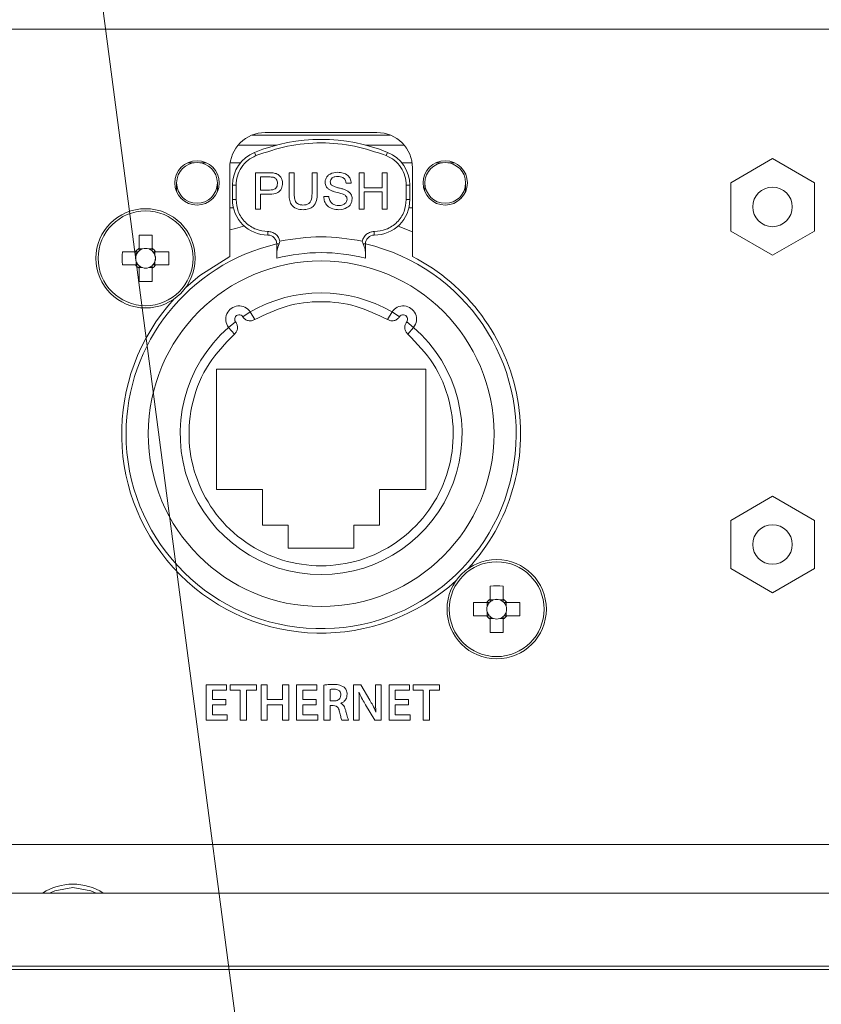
# Model space of a CAD drawing. Header units: millimetres. Extents: x 0 to 1118, y 0 to 864.
# Tile 285 of 390: x 858 to 869, y 390 to 404. Entities that reach past the tile are written whole.
import ezdxf

# ---------------------------------------------------------------- set-up
doc = ezdxf.new("R2010")
doc.units = ezdxf.units.MM
doc.styles.add('SLDTEXTSTYLE0', font='TXT', dxfattribs={"width": 0.605})
doc.dimstyles.new('SLDDIMSTYLE0', dxfattribs={"dimtxt": 3.175, "dimasz": 3.302, "dimexe": 0, "dimexo": 0.0625, "dimgap": 0.79375, "dimtad": 0, "dimtih": 1, "dimtoh": 1, "dimdec": 1, "dimlfac": 4, "dimrnd": 1e-09, "dimzin": 12, "dimdsep": 46, "dimtxsty": 'SLDTEXTSTYLE0', "dimsah": 1, "dimcen": 0.09, "dimadec": 0, "dimazin": 3, "dimtfac": 1, "dimtofl": 0, "dimtmove": 0, "dimatfit": 3, "dimfxl": 1, "dimfrac": 2, "dimtolj": 1, "dimtzin": 12, "dimarcsym": 0})

# ---------------------------------------------------------------- blocks, each defined once
blk = doc.blocks.new('_D_17')
at = {"color": 7, "linetype": 'Continuous', "lineweight": 0}
for p, q in [((900.769, 417.364), (739.354, 417.364)), ((740.954, 417.364), (740.954, 402.787)), ((740.954, 383.339), (740.954, 397.915)), ((785.651, 383.339), (739.354, 383.339))]:
    blk.add_line(p, q, dxfattribs=at)
for points in [[(740.954, 417.364), (740.446, 414.062), (741.462, 414.062)], [(740.954, 383.339), (741.462, 386.641), (740.446, 386.641)]]:
    blk.add_solid(points, dxfattribs=at)
at = {"color": 7, "linetype": 'Continuous', "lineweight": 0, "insert": (735.497, 402.008), "char_height": 3.175, "attachment_point": 1, "style": 'SLDTEXTSTYLE0'}
blk.add_mtext('136.1', dxfattribs=at)

msp = doc.modelspace()

# ---------------------------------------------------------------- linework, layer by layer
at = {"color": 7, "linetype": 'Continuous', "lineweight": 0}
msp.add_line((863.6514, 368.6663), (858.0199, 411.582), dxfattribs=at)
at = {"color": 7, "linetype": 'Continuous', "lineweight": 15}
for p, q in [((882.7219, 403.6756), (809.9719, 403.6756)), ((862.8844, 402.2181), (861.3094, 402.2181)), ((868.4607, 401.8494), (867.8707, 401.5088)), ((869.0507, 401.5088), (868.4607, 401.8494)), ((860.8094, 401.7181), (860.8094, 400.4686)), ((863.3844, 400.4686), (863.3844, 401.7181)), ((861.1714, 401.6495), (861.3601, 401.6495)), ((861.1714, 401.1359), (861.1714, 401.6495)), ((861.3665, 401.5903), (861.2438, 401.5903)), ((861.2438, 401.5903), (861.2438, 401.4059)), ((861.6455, 401.6495), (861.7179, 401.6495)), ((861.6455, 401.354), (861.6455, 401.6495)), ((861.7179, 401.6495), (861.7179, 401.3574)), ((861.9682, 401.6495), (862.0406, 401.6495)), ((861.9682, 401.3574), (861.9682, 401.6495)), ((862.0406, 401.6495), (862.0406, 401.354)), ((862.6333, 401.6495), (862.7058, 401.6495)), ((862.6333, 401.1359), (862.6333, 401.6495)), ((862.7058, 401.6495), (862.7058, 401.4388)), ((862.956, 401.6495), (863.0285, 401.6495)), ((862.956, 401.4388), (862.956, 401.6495)), ((863.0285, 401.6495), (863.0285, 401.1359)), ((860.0594, 401.5066), (860.0594, 401.3842)), ((860.6344, 401.3842), (860.6344, 401.5066)), ((860.8469, 401.2705), (860.8469, 401.4746)), ((862.5214, 401.5047), (862.4489, 401.5047)), ((862.7058, 401.4388), (862.956, 401.4388)), ((863.3469, 401.4746), (863.3469, 401.2705)), ((863.5594, 401.5066), (863.5594, 401.3842)), ((864.1344, 401.3842), (864.1344, 401.5066)), ((867.8707, 401.5088), (867.8707, 400.8275)), ((869.0507, 400.8275), (869.0507, 401.5088)), ((861.2438, 401.4059), (861.3677, 401.4059)), ((861.3696, 401.3466), (861.2438, 401.3466)), ((861.2438, 401.3466), (861.2438, 401.1359)), ((862.1328, 401.3137), (862.2053, 401.3137)), ((862.956, 401.3795), (862.7058, 401.3795)), ((862.7058, 401.3795), (862.7058, 401.1359)), ((862.956, 401.1359), (862.956, 401.3795)), ((860.8602, 401.1556), (860.8094, 401.1556)), ((863.3844, 401.1556), (863.3335, 401.1556)), ((861.2438, 401.1359), (861.1714, 401.1359)), ((862.7058, 401.1359), (862.6333, 401.1359)), ((863.0285, 401.1359), (862.956, 401.1359)), ((863.1814, 400.8989), (863.3844, 400.8156)), ((859.5294, 400.7697), (859.5294, 400.5843)), ((859.7144, 400.5843), (859.7144, 400.7697)), ((867.8707, 400.8275), (868.4607, 400.4869)), ((868.4607, 400.4869), (869.0507, 400.8275)), ((861.4719, 400.5316), (861.4719, 400.6455)), ((861.5169, 400.687), (861.5042, 400.6455)), ((862.6895, 400.6455), (862.6768, 400.687)), ((862.7219, 400.6455), (862.7219, 400.5316)), ((859.4807, 400.5356), (859.2953, 400.5356)), ((859.49, 400.5356), (859.49, 400.4871)), ((859.5779, 400.575), (859.5294, 400.575)), ((859.7144, 400.575), (859.6658, 400.575)), ((859.7537, 400.4871), (859.7537, 400.5356)), ((859.9484, 400.5356), (859.763, 400.5356)), ((859.2953, 400.3506), (859.4807, 400.3506)), ((859.49, 400.3992), (859.49, 400.3506)), ((859.7537, 400.3506), (859.7537, 400.3992)), ((859.763, 400.3506), (859.9484, 400.3506)), ((859.5294, 400.3113), (859.5779, 400.3113)), ((859.5294, 400.302), (859.5294, 400.1166)), ((859.6658, 400.3113), (859.7144, 400.3113)), ((859.7144, 400.1166), (859.7144, 400.302)), ((861.0973, 399.686), (861.1602, 399.578)), ((863.0964, 399.686), (863.2013, 399.6181)), ((860.7927, 399.468), (860.8908, 399.5454)), ((863.401, 399.468), (863.3189, 399.3736)), ((863.5719, 398.8806), (860.6219, 398.8806)), ((860.6219, 398.8806), (860.6219, 397.1806)), ((863.5719, 397.1806), (863.5719, 398.8806)), ((860.6219, 397.1806), (861.2719, 397.1806)), ((861.2719, 397.1806), (861.2719, 396.6806)), ((862.9219, 397.1806), (863.5719, 397.1806)), ((862.9219, 396.6806), (862.9219, 397.1806)), ((868.4607, 397.0869), (867.8707, 396.7463)), ((869.0507, 396.7463), (868.4607, 397.0869)), ((867.8707, 396.7463), (867.8707, 396.065)), ((869.0507, 396.065), (869.0507, 396.7463)), ((861.2719, 396.6806), (861.6344, 396.6806)), ((861.6344, 396.6806), (861.6344, 396.3556)), ((862.5594, 396.3556), (862.5594, 396.6806)), ((862.5594, 396.6806), (862.9219, 396.6806)), ((861.6344, 396.3556), (862.5594, 396.3556)), ((867.8707, 396.065), (868.4607, 395.7244)), ((868.4607, 395.7244), (869.0507, 396.065)), ((864.4794, 395.8197), (864.4794, 395.6343)), ((864.6644, 395.6343), (864.6644, 395.8197)), ((864.5279, 395.625), (864.4794, 395.625)), ((864.6644, 395.625), (864.6158, 395.625)), ((864.4307, 395.5856), (864.2453, 395.5856)), ((864.44, 395.5856), (864.44, 395.5371)), ((864.7037, 395.5371), (864.7037, 395.5856)), ((864.8984, 395.5856), (864.713, 395.5856)), ((864.2453, 395.4006), (864.4307, 395.4006)), ((864.44, 395.4492), (864.44, 395.4006)), ((864.4794, 395.3613), (864.5279, 395.3613)), ((864.4794, 395.352), (864.4794, 395.1666)), ((864.6158, 395.3613), (864.6644, 395.3613)), ((864.6644, 395.1666), (864.6644, 395.352)), ((864.7037, 395.4006), (864.7037, 395.4492)), ((864.713, 395.4006), (864.8984, 395.4006)), ((809.9719, 392.1756), (882.7219, 392.1756)), ((882.8519, 391.4886), (809.8368, 391.4886))]:
    msp.add_line(p, q, dxfattribs=at)
at = {"color": 9, "linetype": 'Continuous', "lineweight": 0}
for p, q in [((863.07, 402.1824), (861.1237, 402.1824)), ((860.928, 402.0415), (861.4733, 402.0415)), ((862.7204, 402.0415), (863.2657, 402.0415)), ((861.1781, 401.8917), (861.1594, 401.9381)), ((863.0156, 401.8917), (863.0344, 401.9381)), ((860.309, 401.7916), (860.2187, 401.7916)), ((860.475, 401.7916), (860.3847, 401.7916)), ((860.9603, 401.7916), (860.8148, 401.7916)), ((863.3789, 401.7916), (863.2334, 401.7916)), ((863.809, 401.7916), (863.7187, 401.7916)), ((863.975, 401.7916), (863.8847, 401.7916)), ((860.8469, 401.4746), (860.8969, 401.4746)), ((860.8969, 401.4746), (860.8969, 401.2705)), ((863.2969, 401.2705), (863.2969, 401.4746)), ((863.2969, 401.4746), (863.3469, 401.4746)), ((860.8969, 401.2705), (860.8469, 401.2705)), ((863.3469, 401.2705), (863.2969, 401.2705)), ((861.3469, 400.8205), (861.3469, 400.7705)), ((862.8469, 400.7705), (862.8469, 400.8205)), ((861.5042, 400.6455), (861.4719, 400.6455)), ((862.7219, 400.6455), (862.6895, 400.6455)), ((860.9924, 399.6181), (861.0973, 399.686)), ((863.0335, 399.578), (863.0964, 399.686)), ((863.3029, 399.5454), (863.401, 399.468)), ((860.8748, 399.3736), (860.7927, 399.468)), ((860.7623, 394.4261), (860.4746, 394.4261)), ((860.4746, 394.4261), (860.4746, 393.9261)), ((860.563, 394.22), (860.563, 394.3515)), ((860.563, 394.3515), (860.7623, 394.3515)), ((860.7623, 394.3515), (860.7623, 394.4261)), ((861.187, 394.4261), (860.8126, 394.4261)), ((860.8126, 394.4261), (860.8126, 394.3515)), ((860.8126, 394.3515), (860.9549, 394.3515)), ((860.9549, 394.3515), (860.9549, 393.9261)), ((861.0432, 393.9261), (861.0432, 394.3515)), ((861.0432, 394.3515), (861.187, 394.3515)), ((861.187, 394.3515), (861.187, 394.4261)), ((861.2499, 394.4261), (861.2499, 393.9261)), ((861.3383, 394.4261), (861.2499, 394.4261)), ((861.3383, 394.2202), (861.3383, 394.4261)), ((861.6402, 394.4261), (861.5518, 394.4261)), ((861.5518, 394.4261), (861.5518, 394.2202)), ((861.6402, 393.9261), (861.6402, 394.4261)), ((862.0385, 394.4261), (861.7508, 394.4261)), ((861.7508, 394.4261), (861.7508, 393.9261)), ((861.8391, 394.22), (861.8391, 394.3515)), ((861.8391, 394.3515), (862.0385, 394.3515)), ((862.0385, 394.3515), (862.0385, 394.4261)), ((862.135, 394.4226), (862.135, 393.9261)), ((862.2234, 394.1991), (862.2234, 394.3606)), ((862.655, 394.4261), (862.5535, 394.4261)), ((862.5535, 394.4261), (862.5535, 393.9261)), ((862.7838, 394.2104), (862.655, 394.4261)), ((862.9438, 394.4254), (862.8623, 394.4254)), ((862.8623, 394.4254), (862.8623, 394.2511)), ((862.9438, 393.9261), (862.9438, 394.4254)), ((863.3421, 394.4261), (863.0544, 394.4261)), ((863.0544, 394.4261), (863.0544, 393.9261)), ((863.1427, 394.22), (863.1427, 394.3515)), ((863.1427, 394.3515), (863.3421, 394.3515)), ((863.3421, 394.3515), (863.3421, 394.4261)), ((863.7668, 394.4261), (863.3924, 394.4261)), ((863.3924, 394.4261), (863.3924, 394.3515)), ((863.3924, 394.3515), (863.5347, 394.3515)), ((863.5347, 394.3515), (863.5347, 393.9261)), ((863.623, 393.9261), (863.623, 394.3515)), ((863.623, 394.3515), (863.7668, 394.3515)), ((863.7668, 394.3515), (863.7668, 394.4261)), ((860.7512, 394.22), (860.563, 394.22)), ((860.7512, 394.1459), (860.7512, 394.22)), ((861.5518, 394.2202), (861.3383, 394.2202)), ((862.0273, 394.22), (861.8391, 394.22)), ((862.0273, 394.1459), (862.0273, 394.22)), ((862.6307, 394.317), (862.6329, 394.3178)), ((863.3309, 394.22), (863.1427, 394.22)), ((863.3309, 394.1459), (863.3309, 394.22)), ((860.563, 394.0007), (860.563, 394.1459)), ((860.563, 394.1459), (860.7512, 394.1459)), ((861.3383, 393.9261), (861.3383, 394.1456)), ((861.3383, 394.1456), (861.5518, 394.1456)), ((861.5518, 394.1456), (861.5518, 393.9261)), ((861.8391, 394.0007), (861.8391, 394.1459)), ((861.8391, 394.1459), (862.0273, 394.1459)), ((862.2766, 394.1991), (862.2234, 394.1991)), ((862.2234, 393.9261), (862.2234, 394.1324)), ((862.2234, 394.1324), (862.2686, 394.1324)), ((862.3752, 394.1628), (862.3752, 394.165)), ((862.635, 393.9261), (862.635, 394.1049)), ((862.7224, 394.1452), (862.8527, 393.9261)), ((863.1427, 394.0007), (863.1427, 394.1459)), ((863.1427, 394.1459), (863.3309, 394.1459)), ((860.4746, 393.9261), (860.7734, 393.9261)), ((860.7734, 394.0007), (860.563, 394.0007)), ((860.7734, 393.9261), (860.7734, 394.0007)), ((860.9549, 393.9261), (861.0432, 393.9261)), ((861.2499, 393.9261), (861.3383, 393.9261)), ((861.5518, 393.9261), (861.6402, 393.9261)), ((861.7508, 393.9261), (862.0496, 393.9261)), ((862.0496, 394.0007), (861.8391, 394.0007)), ((862.0496, 393.9261), (862.0496, 394.0007)), ((862.135, 393.9261), (862.2234, 393.9261)), ((862.3897, 393.926), (862.482, 393.9261)), ((862.5535, 393.9261), (862.635, 393.9261)), ((862.8527, 393.9261), (862.9438, 393.9261)), ((862.8702, 394.0419), (862.8687, 394.0419)), ((863.0544, 393.9261), (863.3532, 393.9261)), ((863.3532, 394.0007), (863.1427, 394.0007)), ((863.3532, 393.9261), (863.3532, 394.0007)), ((863.5347, 393.9261), (863.623, 393.9261)), ((809.5412, 390.4582), (883.1475, 390.4582)), ((883.1475, 390.409), (809.5412, 390.409))]:
    msp.add_line(p, q, dxfattribs=at)
at = {"color": 7, "linetype": 'Continuous', "lineweight": 15, "flags": 128}
for points in [[(860.8094, 400.8454), (860.8898, 400.8623), (861.0224, 400.9026)], [(860.8094, 400.4686), (860.3875, 400.2016), (860.1927, 400.038)], [(858.5969, 391.5651), (858.342, 391.5202), (858.2681, 391.4886)], [(858.9256, 391.4886), (858.8517, 391.5202), (858.5969, 391.5651)]]:
    msp.add_lwpolyline(points, dxfattribs=at)
at = {"color": 7, "linetype": 'Continuous', "lineweight": 15}
for centre, radius in [((860.3469, 401.5066), 0.3125), ((860.3469, 401.5066), 0.2875), ((863.8469, 401.5066), 0.3125), ((863.8469, 401.5066), 0.2875), ((868.4607, 401.1681), 0.2788), ((859.6219, 400.4431), 0.7), ((862.0969, 397.9681), 2.4375), ((868.4607, 396.4056), 0.2788), ((864.5719, 395.4931), 0.7)]:
    msp.add_circle(centre, radius, dxfattribs=at)
at = {"color": 9, "linetype": 'Continuous', "lineweight": 0}
for centre in [(859.6219, 400.4431), (864.5719, 395.4931)]:
    msp.add_circle(centre, 0.6686, dxfattribs=at)
at = {"color": 7, "linetype": 'Continuous', "lineweight": 15}
for centre, radius, start, end in [((861.3094, 401.7181), 0.5, 90, 180), ((862.0969, 399.6205), 2.5, 67.97569, 112.02431), ((862.8844, 401.7181), 0.5, 0, 90), ((861.3469, 401.4746), 0.5, 112.02431, 180), ((862.8469, 401.4746), 0.5, 0, 67.97569), ((861.3469, 401.2705), 0.5, 180, 270), ((862.8469, 401.2705), 0.5, 270, 0), ((859.6219, 398.0276), 2.7437, 88.06796, 91.93204), ((861.3469, 400.6455), 0.125, 0, 90), ((862.8469, 400.6455), 0.125, 90, 180), ((862.0969, 397.9681), 2.75, 103.1366, 180), ((862.0969, 397.9681), 2.75, 180, 76.8634), ((862.0374, 400.4431), 2.7437, 178.06796, 181.93204), ((859.6219, 400.4431), 0.1688, 123.23063, 146.76937), ((859.6219, 400.4431), 0.139, 161.56975, 198.43025), ((859.6219, 400.4431), 0.139, 138.28179, 161.56975), ((859.6219, 400.4431), 0.139, 131.71821, 138.28179), ((859.6219, 400.4431), 0.139, 108.43025, 131.71821), ((859.6219, 400.4431), 0.139, 71.56975, 108.43025), ((859.6219, 400.4431), 0.139, 48.28179, 71.56975), ((859.6219, 400.4431), 0.1688, 33.23063, 56.76937), ((859.6219, 400.4431), 0.139, 41.71821, 48.28179), ((859.6219, 400.4431), 0.139, 18.43025, 41.71821), ((859.6219, 400.4431), 0.139, 341.56975, 18.43025), ((857.2063, 400.4431), 2.7437, 358.06796, 1.93204), ((862.0969, 397.9681), 2.555, 75.84061, 104.15939), ((862.0969, 397.9681), 2.8125, 317.38802, 62.7562), ((859.6219, 400.4431), 0.1688, 213.23063, 236.76937), ((859.6219, 400.4431), 0.139, 198.43025, 221.71821), ((859.6219, 400.4431), 0.139, 221.71821, 228.28179), ((859.6219, 400.4431), 0.139, 228.28179, 251.56975), ((859.6219, 400.4431), 0.139, 288.43025, 311.71821), ((859.6219, 400.4431), 0.1688, 303.23063, 326.76937), ((859.6219, 400.4431), 0.139, 311.71821, 318.28179), ((859.6219, 400.4431), 0.139, 318.28179, 341.56975), ((859.6219, 400.4431), 0.139, 251.56975, 288.43025), ((859.6219, 402.8587), 2.7437, 268.06796, 271.93204), ((862.0969, 397.9681), 1.9875, 59.80727, 120.19273), ((862.0969, 397.9681), 2.8125, 137.38802, 312.61198), ((860.9399, 399.5842), 0.1875, 32.89637, 218.30363), ((863.2538, 399.5842), 0.1875, 321.69637, 147.10363), ((862.0969, 397.9681), 1.9875, 131.00727, 48.99273), ((864.5719, 393.0776), 2.7437, 88.06796, 91.93204), ((864.5719, 395.4931), 0.1688, 123.23063, 146.76937), ((864.5719, 395.4931), 0.139, 131.71821, 138.28179), ((864.5719, 395.4931), 0.139, 108.43025, 131.71821), ((864.5719, 395.4931), 0.139, 71.56975, 108.43025), ((864.5719, 395.4931), 0.139, 48.28179, 71.56975), ((864.5719, 395.4931), 0.1688, 33.23063, 56.76937), ((864.5719, 395.4931), 0.139, 41.71821, 48.28179), ((866.9874, 395.4931), 2.7437, 178.06796, 181.93204), ((864.5719, 395.4931), 0.139, 161.56975, 198.43025), ((864.5719, 395.4931), 0.139, 138.28179, 161.56975), ((864.5719, 395.4931), 0.139, 18.43025, 41.71821), ((864.5719, 395.4931), 0.139, 341.56975, 18.43025), ((862.1563, 395.4931), 2.7437, 358.06796, 1.93204), ((864.5719, 395.4931), 0.1688, 213.23063, 236.76937), ((864.5719, 395.4931), 0.139, 198.43025, 221.71821), ((864.5719, 395.4931), 0.139, 221.71821, 228.28179), ((864.5719, 395.4931), 0.139, 228.28179, 251.56975), ((864.5719, 395.4931), 0.139, 251.56975, 288.43025), ((864.5719, 395.4931), 0.139, 288.43025, 311.71821), ((864.5719, 395.4931), 0.1688, 303.23063, 326.76937), ((864.5719, 395.4931), 0.139, 311.71821, 318.28179), ((864.5719, 395.4931), 0.139, 318.28179, 341.56975), ((864.5719, 397.9087), 2.7437, 268.06796, 271.93204), ((858.5969, 390.8201), 0.7938, 57.37702, 122.62298)]:
    msp.add_arc(centre, radius, start, end, dxfattribs=at)
at = {"color": 9, "linetype": 'Continuous', "lineweight": 0}
for centre, start, end in [((860.9399, 399.5842), 32.89637, 218.30363), ((863.2538, 399.5842), 321.69637, 147.10363)]:
    msp.add_arc(centre, 0.0625, start, end, dxfattribs=at)
at = {"color": 7, "linetype": 'Continuous', "lineweight": 15}
for centre, major_axis, start_param, end_param in [((859.6046, 400.4431), (0.1229, 0), 2.7721797, 3.5110056), ((859.6219, 400.4604), (0, 0.1229), 5.9137723, 6.6525983), ((859.6391, 400.4431), (0.1229, 0), 5.9137723, 6.6525983), ((859.6219, 400.4259), (0, 0.1229), 2.7721797, 3.5110056), ((864.5719, 395.5104), (0, 0.1229), 5.9137723, 6.6525983), ((864.5546, 395.4931), (0.1229, 0), 2.7721797, 3.5110056), ((864.5891, 395.4931), (0.1229, 0), 5.9137723, 6.6525983), ((864.5719, 395.4759), (0, 0.1229), 2.7721797, 3.5110056)]:
    msp.add_ellipse(centre, major_axis=major_axis, ratio=0.9901159, start_param=start_param, end_param=end_param, dxfattribs=at)
at = {"color": 9, "linetype": 'Continuous', "lineweight": 0}
for points, knots in [([(863.0156, 401.8917), (862.8682, 401.9421), (862.5706, 402.044), (862.0969, 402.0839), (861.6231, 402.044), (861.3255, 401.9421), (861.1781, 401.8917)], [0, 0, 0, 0, 0.247677, 0.5, 0.752323, 1, 1, 1, 1]), ([(861.1781, 401.8917), (861.1391, 401.872), (861.0594, 401.8317), (860.9686, 401.7295), (860.908, 401.6071), (860.9005, 401.5181), (860.8969, 401.4746)], [0, 0, 0, 0, 0.2444201, 0.5, 0.7555799, 1, 1, 1, 1]), ([(863.2969, 401.4746), (863.2932, 401.5181), (863.2857, 401.6071), (863.2251, 401.7295), (863.1343, 401.8317), (863.0546, 401.872), (863.0156, 401.8917)], [0, 0, 0, 0, 0.2444201, 0.5, 0.7555799, 1, 1, 1, 1]), ([(860.8969, 401.2705), (860.9029, 401.2139), (860.9122, 401.1266), (860.9682, 401.0217), (861.0264, 400.9501), (861.098, 400.8919), (861.2029, 400.8359), (861.2903, 400.8265), (861.3469, 400.8205)], [0, 0, 0, 0, 0.23944294, 0.36962633, 0.49999991, 0.6301834, 0.76055706, 1, 1, 1, 1]), ([(862.8469, 400.8205), (862.9034, 400.8265), (862.9908, 400.8359), (863.0957, 400.8919), (863.1673, 400.95), (863.2254, 401.0216), (863.2815, 401.1265), (863.2908, 401.2139), (863.2969, 401.2705)], [0, 0, 0, 0, 0.2394429, 0.3696263, 0.4999999, 0.6301834, 0.7605571, 1, 1, 1, 1]), ([(861.5169, 400.687), (861.5107, 400.7049), (861.4979, 400.7418), (861.4569, 400.7855), (861.4046, 400.8151), (861.3657, 400.8187), (861.3469, 400.8205)], [0, 0, 0, 0, 0.2429429, 0.5, 0.7570571, 1, 1, 1, 1]), ([(862.6768, 400.687), (862.683, 400.7049), (862.6958, 400.7418), (862.7368, 400.7855), (862.7891, 400.8151), (862.828, 400.8187), (862.8469, 400.8205)], [0, 0, 0, 0, 0.2429429, 0.5, 0.7570571, 1, 1, 1, 1]), ([(861.1602, 399.578), (861.3052, 399.6484), (861.6004, 399.7919), (862.0969, 399.8504), (862.5933, 399.7919), (862.8885, 399.6484), (863.0335, 399.578)], [0, 0, 0, 0, 0.2456104, 0.5, 0.7543896, 1, 1, 1, 1]), ([(860.8748, 399.3736), (860.8857, 399.3854), (860.9075, 399.4088), (860.92, 399.4567), (860.9161, 399.5054), (860.899, 399.5324), (860.8908, 399.5454)], [0, 0, 0, 0, 0.2506791, 0.5001864, 0.7593816, 1, 1, 1, 1]), ([(860.9924, 399.6181), (861.0024, 399.6056), (861.0226, 399.5807), (861.0682, 399.5616), (861.117, 399.5587), (861.1461, 399.5717), (861.1602, 399.578)], [0, 0, 0, 0, 0.2506791, 0.5001864, 0.7593816, 1, 1, 1, 1]), ([(863.0335, 399.578), (863.0482, 399.5714), (863.0774, 399.5583), (863.1267, 399.5619), (863.1716, 399.5814), (863.1917, 399.6062), (863.2013, 399.6181)], [0, 0, 0, 0, 0.2506791, 0.5001864, 0.7593816, 1, 1, 1, 1]), ([(863.3029, 399.5454), (863.2943, 399.5319), (863.2772, 399.5048), (863.2738, 399.4554), (863.2867, 399.4083), (863.3085, 399.3849), (863.3189, 399.3736)], [0, 0, 0, 0, 0.2506791, 0.5001864, 0.7593816, 1, 1, 1, 1]), ([(863.3189, 399.3736), (863.4472, 399.2411), (863.7099, 398.9695), (863.9299, 398.4323), (863.9854, 397.8606), (863.8669, 397.3061), (863.5926, 396.8107), (863.1756, 396.413), (862.6571, 396.1618), (862.0969, 396.0782), (861.5366, 396.1618), (861.0181, 396.413), (860.6011, 396.8107), (860.3268, 397.3061), (860.2083, 397.8606), (860.2638, 398.4323), (860.4838, 398.9695), (860.7465, 399.2411), (860.8748, 399.3736)], [0, 0, 0, 0, 0.0610409, 0.125, 0.1889591, 0.25, 0.3110409, 0.375, 0.4389591, 0.5, 0.5610409, 0.625, 0.6889591, 0.75, 0.8110409, 0.875, 0.9389591, 1, 1, 1, 1]), ([(862.2701, 394.4328), (862.2448, 394.4324), (862.1995, 394.4316), (862.1547, 394.4254), (862.135, 394.4226)], [0, 0, 0, 0, 0.5600311, 1, 1, 1, 1]), ([(862.2234, 394.3606), (862.2337, 394.3622), (862.2521, 394.3649), (862.2707, 394.365), (862.2789, 394.3651)], [0, 0, 0, 0, 0.55961754, 1, 1, 1, 1]), ([(862.4216, 394.3936), (862.395, 394.4076), (862.3474, 394.4326), (862.2938, 394.4328), (862.2701, 394.4328)], [0, 0, 0, 0, 0.5573206, 1, 1, 1, 1]), ([(862.2789, 394.3651), (862.2923, 394.3644), (862.3191, 394.363), (862.3539, 394.3455), (862.3728, 394.315), (862.3744, 394.2939), (862.3752, 394.2833)], [0, 0, 0, 0, 0.280926, 0.5601077, 0.7794374, 1, 1, 1, 1]), ([(862.4635, 394.2924), (862.4617, 394.314), (862.4586, 394.3526), (862.4329, 394.3811), (862.4216, 394.3936)], [0, 0, 0, 0, 0.5603241, 1, 1, 1, 1]), ([(862.3752, 394.2833), (862.3736, 394.2695), (862.3704, 394.242), (862.3418, 394.2136), (862.3088, 394.2009), (862.2874, 394.1997), (862.2766, 394.1991)], [0, 0, 0, 0, 0.2795576, 0.55825, 0.7788315, 1, 1, 1, 1]), ([(862.3752, 394.165), (862.3889, 394.1719), (862.4165, 394.1856), (862.4545, 394.2281), (862.4601, 394.2681), (862.4635, 394.2924)], [0, 0, 0, 0, 0.2807722, 0.5615988, 1, 1, 1, 1]), ([(862.635, 394.1049), (862.6351, 394.1445), (862.6351, 394.2152), (862.6321, 394.2859), (862.6307, 394.317)], [0, 0, 0, 0, 0.5600075, 1, 1, 1, 1]), ([(862.6329, 394.3178), (862.6483, 394.2849), (862.676, 394.2263), (862.7082, 394.17), (862.7224, 394.1452)], [0, 0, 0, 0, 0.55995478, 1, 1, 1, 1]), ([(862.8687, 394.0419), (862.8545, 394.0741), (862.8291, 394.1318), (862.7976, 394.1864), (862.7838, 394.2104)], [0, 0, 0, 0, 0.5599584, 1, 1, 1, 1]), ([(862.8623, 394.2511), (862.8625, 394.212), (862.8629, 394.1422), (862.868, 394.0725), (862.8702, 394.0419)], [0, 0, 0, 0, 0.5599979, 1, 1, 1, 1]), ([(862.2686, 394.1324), (862.2817, 394.1315), (862.3077, 394.1295), (862.3451, 394.0976), (862.3524, 394.0646), (862.3569, 394.0444)], [0, 0, 0, 0, 0.2808044, 0.5588733, 1, 1, 1, 1]), ([(862.4432, 394.0661), (862.4363, 394.0882), (862.4267, 394.1189), (862.3994, 394.1506), (862.3832, 394.1587), (862.3752, 394.1628)], [0, 0, 0, 0, 0.5594311, 0.7797918, 1, 1, 1, 1]), ([(862.482, 393.9261), (862.4737, 393.9519), (862.4589, 393.998), (862.448, 394.0453), (862.4432, 394.0661)], [0, 0, 0, 0, 0.55961856, 1, 1, 1, 1]), ([(862.3569, 394.0444), (862.3618, 394.022), (862.3705, 393.9818), (862.3839, 393.943), (862.3897, 393.926)], [0, 0, 0, 0, 0.5602424, 1, 1, 1, 1])]:
    msp.add_open_spline(points, degree=3, knots=knots, dxfattribs=at)
at = {"color": 7, "linetype": 'Continuous', "lineweight": 15}
for points, knots in [([(861.3601, 401.6495), (861.3743, 401.6495), (861.3998, 401.6494), (861.4251, 401.6461), (861.4362, 401.6447)], [0, 0, 0, 0, 0.5601005, 1, 1, 1, 1]), ([(861.4256, 401.5858), (861.4146, 401.5874), (861.395, 401.5904), (861.3752, 401.5903), (861.3665, 401.5903)], [0, 0, 0, 0, 0.55958492, 1, 1, 1, 1]), ([(861.4809, 401.4998), (861.4802, 401.5101), (861.4789, 401.5306), (861.4663, 401.5568), (861.4481, 401.5766), (861.4331, 401.5827), (861.4256, 401.5858)], [0, 0, 0, 0, 0.28026085, 0.5600775, 0.78014974, 1, 1, 1, 1]), ([(861.4362, 401.6447), (861.4548, 401.6402), (861.492, 401.6311), (861.5302, 401.5916), (861.5501, 401.5466), (861.5523, 401.5168), (861.5533, 401.5019)], [0, 0, 0, 0, 0.280013, 0.5589104, 0.7793956, 1, 1, 1, 1]), ([(862.1526, 401.5155), (862.1543, 401.5313), (862.1578, 401.563), (862.1834, 401.6045), (862.239, 401.6473), (862.293, 401.6525), (862.3309, 401.6561)], [0, 0, 0, 0, 0.1870287, 0.3741238, 0.5611402, 1, 1, 1, 1]), ([(862.3338, 401.5969), (862.3198, 401.5964), (862.2919, 401.5954), (862.2548, 401.581), (862.2295, 401.5532), (862.2265, 401.5312), (862.225, 401.5202)], [0, 0, 0, 0, 0.2812903, 0.5608202, 0.7806803, 1, 1, 1, 1]), ([(862.3309, 401.6561), (862.3564, 401.6545), (862.4072, 401.6513), (862.4729, 401.619), (862.5131, 401.5645), (862.5186, 401.5246), (862.5214, 401.5047)], [0, 0, 0, 0, 0.28079722, 0.56015084, 0.77987671, 1, 1, 1, 1]), ([(862.4489, 401.5047), (862.4462, 401.52), (862.4407, 401.5506), (862.3992, 401.5926), (862.3586, 401.5953), (862.3338, 401.5969)], [0, 0, 0, 0, 0.2810967, 0.5602874, 1, 1, 1, 1]), ([(861.3677, 401.4059), (861.3834, 401.4064), (861.4147, 401.4075), (861.4569, 401.4261), (861.4783, 401.4627), (861.48, 401.4874), (861.4809, 401.4998)], [0, 0, 0, 0, 0.28140074, 0.55975287, 0.77935575, 1, 1, 1, 1]), ([(861.5533, 401.5019), (861.5506, 401.4762), (861.5451, 401.425), (861.4796, 401.3508), (861.4114, 401.3482), (861.3696, 401.3466)], [0, 0, 0, 0, 0.2807512, 0.5597085, 1, 1, 1, 1]), ([(862.2284, 401.4044), (862.2169, 401.411), (862.1938, 401.4241), (862.1608, 401.4602), (862.1557, 401.4945), (862.1526, 401.5155)], [0, 0, 0, 0, 0.2814452, 0.5622732, 1, 1, 1, 1]), ([(862.225, 401.5202), (862.2259, 401.5106), (862.2275, 401.4935), (862.2386, 401.4805), (862.2434, 401.4748)], [0, 0, 0, 0, 0.5596169, 1, 1, 1, 1]), ([(862.2434, 401.4748), (862.2651, 401.464), (862.301, 401.4461), (862.3555, 401.4343), (862.4012, 401.4223), (862.4307, 401.4114), (862.4454, 401.4059)], [0, 0, 0, 0, 0.3384083, 0.5589741, 0.7795351, 1, 1, 1, 1]), ([(861.8443, 401.1293), (861.8116, 401.1311), (861.7466, 401.1347), (861.6698, 401.1954), (861.6479, 401.2779), (861.6463, 401.3286), (861.6455, 401.354)], [0, 0, 0, 0, 0.2807291, 0.5579036, 0.7784026, 1, 1, 1, 1]), ([(861.7179, 401.3574), (861.7182, 401.3357), (861.7185, 401.2925), (861.7375, 401.2315), (861.7871, 401.1988), (861.8214, 401.1964), (861.8386, 401.1952)], [0, 0, 0, 0, 0.2817876, 0.5601223, 0.7793863, 1, 1, 1, 1]), ([(861.8386, 401.1952), (861.8537, 401.1958), (861.8838, 401.1972), (861.928, 401.213), (861.968, 401.2691), (861.9681, 401.3209), (861.9682, 401.3574)], [0, 0, 0, 0, 0.1875615, 0.3742387, 0.5597192, 1, 1, 1, 1]), ([(862.0406, 401.354), (862.0401, 401.3218), (862.039, 401.2577), (861.9959, 401.1736), (861.9201, 401.1334), (861.8696, 401.1307), (861.8443, 401.1293)], [0, 0, 0, 0, 0.2816273, 0.5591584, 0.7789826, 1, 1, 1, 1]), ([(862.348, 401.1293), (862.318, 401.1308), (862.2584, 401.1339), (862.1832, 401.1768), (862.1409, 401.2435), (862.1355, 401.2903), (862.1328, 401.3137)], [0, 0, 0, 0, 0.2808135, 0.5595629, 0.7796198, 1, 1, 1, 1]), ([(862.2053, 401.3137), (862.2082, 401.2941), (862.214, 401.2551), (862.2521, 401.2124), (862.2987, 401.1918), (862.3294, 401.1896), (862.3448, 401.1886)], [0, 0, 0, 0, 0.280632, 0.5586744, 0.7791973, 1, 1, 1, 1]), ([(862.4074, 401.3475), (862.3871, 401.3541), (862.3537, 401.3648), (862.3063, 401.3767), (862.2665, 401.3881), (862.2411, 401.399), (862.2284, 401.4044)], [0, 0, 0, 0, 0.33993933, 0.56002492, 0.78008245, 1, 1, 1, 1]), ([(862.4621, 401.2782), (862.4613, 401.2871), (862.4596, 401.3048), (862.4408, 401.3318), (862.42, 401.3416), (862.4074, 401.3475)], [0, 0, 0, 0, 0.2800885, 0.55997049, 1, 1, 1, 1]), ([(862.4454, 401.4059), (862.459, 401.399), (862.4862, 401.3852), (862.5157, 401.3537), (862.5321, 401.3176), (862.5337, 401.2936), (862.5345, 401.2817)], [0, 0, 0, 0, 0.2803713, 0.5599089, 0.7798589, 1, 1, 1, 1]), ([(862.3448, 401.1886), (862.3602, 401.1895), (862.391, 401.1915), (862.4307, 401.2104), (862.4569, 401.242), (862.4604, 401.2661), (862.4621, 401.2782)], [0, 0, 0, 0, 0.2809172, 0.5608127, 0.7805018, 1, 1, 1, 1]), ([(862.5345, 401.2817), (862.5304, 401.2567), (862.5222, 401.2066), (862.4525, 401.1413), (862.3876, 401.1339), (862.348, 401.1293)], [0, 0, 0, 0, 0.2799417, 0.5600797, 1, 1, 1, 1]), ([(861.5042, 400.6455), (861.492, 400.6154), (861.4758, 400.5755), (861.4726, 400.5403), (861.4719, 400.5316)], [0, 0, 0, 0, 0.7527508, 1, 1, 1, 1]), ([(862.7219, 400.5316), (862.7205, 400.5435), (862.7164, 400.5792), (862.7002, 400.619), (862.6895, 400.6455)], [0, 0, 0, 0, 0.3345861, 1, 1, 1, 1]), ([(859.5181, 400.5356), (859.516, 400.5356), (859.5043, 400.5356), (859.4921, 400.5356), (859.4821, 400.5356), (859.4807, 400.5356)], [0, 0, 0, 0, 0.1606178, 0.8832571, 1, 1, 1, 1]), ([(859.5294, 400.5843), (859.5294, 400.5829), (859.5294, 400.5729), (859.5294, 400.5607), (859.5294, 400.549), (859.5294, 400.5469)], [0, 0, 0, 0, 0.1167429, 0.8393822, 1, 1, 1, 1]), ([(859.7144, 400.5469), (859.7144, 400.549), (859.7144, 400.5607), (859.7144, 400.5729), (859.7144, 400.5829), (859.7144, 400.5843)], [0, 0, 0, 0, 0.1606178, 0.8832571, 1, 1, 1, 1]), ([(859.763, 400.5356), (859.7617, 400.5356), (859.7517, 400.5356), (859.7394, 400.5356), (859.7277, 400.5356), (859.7256, 400.5356)], [0, 0, 0, 0, 0.1167429, 0.8393822, 1, 1, 1, 1]), ([(861.4719, 400.4455), (861.4719, 400.448), (861.4719, 400.453), (861.4719, 400.4869), (861.4719, 400.5184), (861.4719, 400.5316)], [0, 0, 0, 0, 0.3674965, 0.7348101, 1, 1, 1, 1]), ([(862.7219, 400.5316), (862.7219, 400.5132), (862.7219, 400.4764), (862.7219, 400.4495), (862.7219, 400.4466), (862.7219, 400.4455)], [0, 0, 0, 0, 0.377271, 0.7548629, 1, 1, 1, 1]), ([(859.4807, 400.3506), (859.4821, 400.3506), (859.4921, 400.3506), (859.5043, 400.3506), (859.516, 400.3506), (859.5181, 400.3506)], [0, 0, 0, 0, 0.11674294, 0.83938218, 1, 1, 1, 1]), ([(859.5294, 400.3394), (859.5294, 400.3373), (859.5294, 400.3256), (859.5294, 400.3133), (859.5294, 400.3033), (859.5294, 400.302)], [0, 0, 0, 0, 0.1606178, 0.8832571, 1, 1, 1, 1]), ([(859.7144, 400.302), (859.7144, 400.3033), (859.7144, 400.3133), (859.7144, 400.3256), (859.7144, 400.3373), (859.7144, 400.3394)], [0, 0, 0, 0, 0.11674294, 0.83938218, 1, 1, 1, 1]), ([(859.7256, 400.3506), (859.7277, 400.3506), (859.7394, 400.3506), (859.7517, 400.3506), (859.7617, 400.3506), (859.763, 400.3506)], [0, 0, 0, 0, 0.1606178, 0.8832571, 1, 1, 1, 1]), ([(864.4794, 395.6343), (864.4794, 395.6329), (864.4794, 395.6229), (864.4794, 395.6107), (864.4794, 395.599), (864.4794, 395.5969)], [0, 0, 0, 0, 0.1167429, 0.8393822, 1, 1, 1, 1]), ([(864.6644, 395.5969), (864.6644, 395.599), (864.6644, 395.6107), (864.6644, 395.6229), (864.6644, 395.6329), (864.6644, 395.6343)], [0, 0, 0, 0, 0.1606178, 0.8832571, 1, 1, 1, 1]), ([(864.4681, 395.5856), (864.466, 395.5856), (864.4543, 395.5856), (864.4421, 395.5856), (864.4321, 395.5856), (864.4307, 395.5856)], [0, 0, 0, 0, 0.1606178, 0.8832571, 1, 1, 1, 1]), ([(864.713, 395.5856), (864.7117, 395.5856), (864.7017, 395.5856), (864.6894, 395.5856), (864.6777, 395.5856), (864.6756, 395.5856)], [0, 0, 0, 0, 0.1167429, 0.8393822, 1, 1, 1, 1]), ([(864.4307, 395.4006), (864.4321, 395.4006), (864.4421, 395.4006), (864.4543, 395.4006), (864.466, 395.4006), (864.4681, 395.4006)], [0, 0, 0, 0, 0.1167429, 0.8393822, 1, 1, 1, 1]), ([(864.4794, 395.3894), (864.4794, 395.3873), (864.4794, 395.3756), (864.4794, 395.3633), (864.4794, 395.3533), (864.4794, 395.352)], [0, 0, 0, 0, 0.1606178, 0.8832571, 1, 1, 1, 1]), ([(864.6644, 395.352), (864.6644, 395.3533), (864.6644, 395.3633), (864.6644, 395.3756), (864.6644, 395.3873), (864.6644, 395.3894)], [0, 0, 0, 0, 0.11674294, 0.83938218, 1, 1, 1, 1]), ([(864.6756, 395.4006), (864.6777, 395.4006), (864.6894, 395.4006), (864.7017, 395.4006), (864.7117, 395.4006), (864.713, 395.4006)], [0, 0, 0, 0, 0.1606178, 0.8832571, 1, 1, 1, 1])]:
    msp.add_open_spline(points, degree=3, knots=knots, dxfattribs=at)
at = {"color": 9, "linetype": 'Continuous', "lineweight": 0}
msp.add_open_spline([(862.6768, 400.687), (862.4835, 400.7175), (862.0969, 400.7787), (861.7102, 400.7175), (861.5169, 400.687)], degree=3, dxfattribs=at)

# ---------------------------------------------------------------- dimensions: what is measured, and where the dimension line sits
at = {"color": 7, "linetype": 'Continuous', "lineweight": 0}
dim = msp.add_linear_dim(base=(740.9545, 383.3386), p1=(902.3694, 417.3636), p2=(787.2514, 383.3386), angle=90, dimstyle='SLDDIMSTYLE0', dxfattribs=at)
dim.commit()
dim.dimension.update_dxf_attribs({"geometry": '_D_17', "text_midpoint": (740.9545, 400.3511), "dimtype": 160})

doc.saveas('drawing.dxf')
